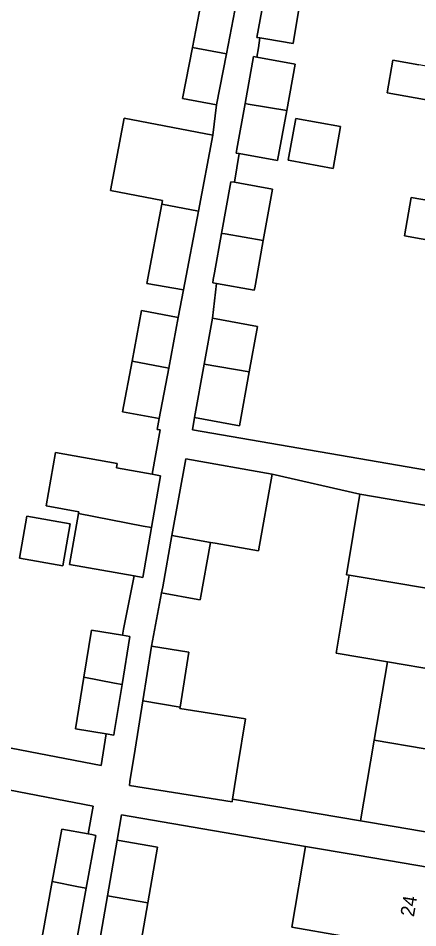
# Model space of a CAD drawing. Extents: x 159817 to 160765, y 380688 to 381638.
# Drawn here: x 160027.4 to 160056.2, y 380988 to 381053.6 of the extents above; entities that cross this region are included whole.
import ezdxf

# ---------------------------------------------------------------- set-up
doc = ezdxf.new("R2010")
doc.units = 0
for name, color, linetype in [('IMGEO_Erf', 7, 'Continuous'), ('IMGEO_Pand', 7, 'Continuous'), ('IMGEO_Pand_nummerreeks', 7, 'Continuous'), ('IMGEO_Voetpad_open', 7, 'Continuous')]:
    doc.layers.add(name, color=color, linetype=linetype)

msp = doc.modelspace()

# ---------------------------------------------------------------- linework, layer by layer
at = {"layer": 'IMGEO_Erf'}
for points in [[(160013.275, 381003.604), (160033.387, 380999.73), (160033.763, 381002.019), (160031.538, 381002.385), (160032.15, 381006.102), (160032.71, 381009.505), (160034.935, 381009.139), (160035.006, 381009.569), (160035.786, 381013.406), (160031.107, 381014.233), (160031.757, 381017.908), (160031.781, 381018.042), (160029.421, 381018.475), (160030.1, 381022.307), (160034.553, 381021.52), (160034.496, 381021.198), (160037.083, 381020.741), (160037.649, 381023.94), (160037.439, 381023.98), (160037.585, 381024.752), (160034.94, 381025.252), (160035.63, 381028.899), (160036.319, 381032.544), (160038.964, 381032.045), (160039.341, 381034.043), (160036.689, 381034.5), (160037.769, 381040.219), (160037.821, 381040.489), (160034.064, 381041.199), (160035.05, 381046.415), (160041.451, 381045.205), (160041.723, 381047.372), (160039.271, 381047.847), (160039.982, 381051.524), (160040.711, 381055.289)], [(160047.862, 381055.457), (160047.253, 381051.805), (160045.285, 381052.133), (160044.856, 381052.204), (160044.74, 381051.487), (160044.62, 381050.82), (160047.39, 381050.32), (160046.785, 381046.975), (160046.133, 381043.363), (160043.367, 381043.862), (160043.016, 381041.796), (160043.414, 381041.724), (160045.76, 381041.301), (160045.092, 381037.608), (160044.523, 381034.456), (160044.474, 381034.189), (160044.443, 381034.015), (160041.725, 381034.507), (160041.438, 381031.993), (160044.677, 381031.407), (160044.086, 381028.137), (160043.383, 381024.244), (160040.143, 381024.83), (160039.983, 381023.946), (160058.277, 381020.801)], [(160058.742, 381047.417), (160054.039, 381048.242), (160054.453, 381050.602), (160056.31, 381050.276)], [(160058.895, 381037.299), (160055.285, 381037.932), (160055.772, 381040.707), (160059.406, 381040.069)], [(160029.141, 380987.383), (160029.868, 380991.367), (160030.558, 380995.149), (160032.454, 380994.803), (160032.819, 380996.803), (160013.212, 381000.575), (160013.101, 381000), (160012.098, 380994.783), (160010.975, 380988.941), (160009.852, 380983.097)]]:
    msp.add_lwpolyline(points, dxfattribs=at)
for points in [[(160050.127, 381042.8), (160047.028, 381043.359), (160046.901, 381043.383), (160047.446, 381046.4), (160050.672, 381045.817)], [(160051.294, 381013.468), (160051.101, 381013.5), (160052.072, 381019.3), (160045.739, 381020.754), (160044.741, 381015.21), (160041.615, 381015.773), (160041.29, 381015.832), (160040.544, 381011.69), (160040.362, 381011.723), (160037.755, 381012.193), (160037.033, 381008.335), (160039.726, 381007.906), (160039.095, 381003.944), (160039.081, 381003.856), (160043.801, 381003.104), (160043.263, 380999.732), (160042.878, 380997.322), (160052.107, 380995.755), (160052.828, 381000), (160053.094, 381001.567), (160054.052, 381007.207), (160050.351, 381007.834)], [(160031.163, 381017.164), (160030.629, 381014.142), (160027.499, 381014.695), (160028.034, 381017.718)], [(160050.732, 380987.468), (160047.154, 380988.077), (160048.147, 380993.91), (160034.855, 380996.173), (160034.542, 380994.35), (160037.456, 380993.849), (160036.767, 380989.843), (160036.196, 380986.526), (160033.281, 380987.028), (160032.531, 380983.067), (160035.446, 380982.566), (160035.857, 380982.495), (160035.167, 380978.49), (160034.756, 380978.56), (160034.185, 380975.243), (160034.135, 380974.952), (160035.15, 380974.777), (160034.768, 380972.558), (160047.82, 380970.339), (160048.812, 380976.171), (160049.772, 380981.819)]]:
    msp.add_lwpolyline(points, close=True, dxfattribs=at)
at = {"layer": 'IMGEO_Pand'}
for points in [[(160045.465, 381055.857), (160045.3, 381055.884), (160044.642, 381052.24), (160044.856, 381052.204), (160045.285, 381052.133), (160047.253, 381051.805), (160047.862, 381055.457), (160046.041, 381055.761)], [(160039.982, 381051.524), (160042.435, 381051.052), (160043.163, 381054.815), (160040.711, 381055.289)], [(160039.982, 381051.524), (160039.271, 381047.847), (160041.723, 381047.372), (160042.435, 381051.052)], [(160044.62, 381050.82), (160044.393, 381050.861), (160043.782, 381047.478), (160044.009, 381047.44), (160046.785, 381046.975), (160047.39, 381050.32)], [(160071.243, 381047.656), (160056.31, 381050.276), (160054.453, 381050.602), (160054.039, 381048.242), (160058.742, 381047.417), (160058.334, 381045.088), (160059.585, 381044.869), (160062.462, 381044.365), (160070.425, 381042.968)], [(160046.785, 381046.975), (160044.009, 381047.44), (160043.782, 381047.478), (160043.187, 381044.186), (160043.136, 381043.904), (160043.367, 381043.862), (160046.133, 381043.363)], [(160040.413, 381039.71), (160041.451, 381045.205), (160035.05, 381046.415), (160034.064, 381041.199), (160037.821, 381040.489), (160037.769, 381040.219)], [(160046.901, 381043.383), (160047.028, 381043.359), (160050.127, 381042.8), (160050.672, 381045.817), (160047.446, 381046.4)], [(160043.016, 381041.796), (160043.012, 381041.797), (160042.764, 381041.842), (160042.089, 381038.111), (160042.339, 381038.069), (160045.092, 381037.608), (160045.76, 381041.301), (160043.414, 381041.724)], [(160040.413, 381039.71), (160037.769, 381040.219), (160036.689, 381034.5), (160039.341, 381034.043)], [(160069.607, 381038.28), (160059.406, 381040.069), (160055.772, 381040.707), (160055.285, 381037.932), (160058.895, 381037.299), (160058.534, 381035.371), (160068.785, 381033.573)], [(160045.092, 381037.608), (160042.339, 381038.069), (160042.089, 381038.111), (160041.577, 381035.276), (160041.49, 381034.793), (160041.447, 381034.557), (160041.725, 381034.507), (160044.443, 381034.015), (160044.474, 381034.189), (160044.523, 381034.456)], [(160035.63, 381028.899), (160038.273, 381028.39), (160038.964, 381032.045), (160036.319, 381032.544)], [(160040.839, 381028.681), (160044.086, 381028.137), (160044.677, 381031.407), (160041.438, 381031.993)], [(160035.63, 381028.899), (160034.94, 381025.252), (160037.585, 381024.752), (160038.273, 381028.39)], [(160040.839, 381028.681), (160040.143, 381024.83), (160043.383, 381024.244), (160044.086, 381028.137)], [(160037.083, 381020.741), (160034.496, 381021.198), (160034.553, 381021.52), (160030.1, 381022.307), (160029.421, 381018.475), (160031.781, 381018.042), (160031.757, 381017.908), (160036.423, 381017.01), (160037.028, 381016.894), (160037.69, 381020.634)], [(160045.739, 381020.754), (160039.499, 381021.858), (160038.504, 381016.333), (160041.29, 381015.832), (160041.615, 381015.773), (160044.741, 381015.21)], [(160063.36, 381017.41), (160058.429, 381018.236), (160055.995, 381018.643), (160052.072, 381019.3), (160051.101, 381013.5), (160051.294, 381013.468), (160055.01, 381012.846), (160062.374, 381011.597)], [(160037.028, 381016.894), (160036.423, 381017.01), (160031.757, 381017.908), (160031.107, 381014.233), (160035.786, 381013.406), (160036.393, 381013.299)], [(160027.499, 381014.695), (160030.629, 381014.142), (160031.163, 381017.164), (160028.034, 381017.718)], [(160041.29, 381015.832), (160038.504, 381016.333), (160037.838, 381012.635), (160037.755, 381012.193), (160040.362, 381011.723), (160040.544, 381011.69)], [(160062.374, 381011.597), (160055.01, 381012.846), (160051.294, 381013.468), (160050.351, 381007.834), (160054.052, 381007.207), (160061.418, 381005.959)], [(160034.935, 381009.139), (160032.71, 381009.505), (160032.15, 381006.102), (160034.365, 381005.676), (160034.906, 381005.572), (160035.478, 381009.05)], [(160039.726, 381007.906), (160037.033, 381008.335), (160036.72, 381006.368), (160036.406, 381004.4), (160039.095, 381003.944)], [(160053.094, 381001.567), (160060.461, 381000.318), (160061.418, 381005.959), (160054.052, 381007.207)], [(160034.906, 381005.572), (160034.365, 381005.676), (160032.15, 381006.102), (160031.538, 381002.385), (160033.763, 381002.019), (160034.306, 381001.93), (160034.337, 381002.113)], [(160043.801, 381003.104), (160039.081, 381003.856), (160039.095, 381003.944), (160036.406, 381004.4), (160035.85, 381000.914), (160035.478, 380998.579), (160035.433, 380998.297), (160042.845, 380997.115), (160042.878, 380997.322), (160043.263, 380999.732)], [(160053.094, 381001.567), (160052.828, 381000), (160052.107, 380995.755), (160054.546, 380995.341), (160059.475, 380994.503), (160060.407, 381000), (160060.461, 381000.318)], [(160032.454, 380994.803), (160030.558, 380995.149), (160029.868, 380991.367), (160031.761, 380991.003), (160032.166, 380990.925), (160032.32, 380990.896), (160033.014, 380994.701), (160032.718, 380994.755)], [(160033.851, 380990.339), (160036.767, 380989.843), (160037.456, 380993.849), (160034.542, 380994.35)], [(160058.079, 380986.218), (160059.071, 380992.052), (160054.142, 380992.89), (160051.724, 380993.301), (160048.147, 380993.91), (160047.154, 380988.077), (160050.732, 380987.468)], [(160032.32, 380990.896), (160032.166, 380990.925), (160031.761, 380991.003), (160029.868, 380991.367), (160029.141, 380987.383), (160031.032, 380987.038), (160031.597, 380986.935)], [(160033.566, 380988.684), (160033.281, 380987.028), (160036.196, 380986.526), (160036.767, 380989.843), (160033.851, 380990.339)]]:
    msp.add_lwpolyline(points, close=True, dxfattribs=at)
at = {"layer": 'IMGEO_Voetpad_open'}
for points in [[(160058.277, 381020.801), (160039.983, 381023.946), (160040.143, 381024.83), (160040.839, 381028.681), (160041.438, 381031.993), (160041.725, 381034.507), (160041.447, 381034.557), (160041.49, 381034.793), (160041.577, 381035.276), (160042.089, 381038.111), (160042.764, 381041.842), (160043.012, 381041.797), (160043.016, 381041.796), (160043.367, 381043.862), (160043.136, 381043.904), (160043.187, 381044.186), (160043.782, 381047.478), (160044.393, 381050.861), (160044.62, 381050.82), (160044.74, 381051.487), (160044.856, 381052.204), (160044.642, 381052.24), (160045.3, 381055.884)], [(160043.163, 381054.815), (160042.435, 381051.052), (160041.723, 381047.372), (160041.451, 381045.205), (160040.413, 381039.71), (160039.341, 381034.043), (160038.964, 381032.045), (160038.273, 381028.39), (160037.585, 381024.752), (160037.439, 381023.98), (160037.649, 381023.94), (160037.083, 381020.741), (160037.69, 381020.634), (160037.028, 381016.894), (160036.393, 381013.299), (160035.786, 381013.406), (160035.006, 381009.569), (160034.935, 381009.139), (160035.478, 381009.05), (160034.906, 381005.572), (160034.337, 381002.113), (160034.306, 381001.93), (160033.763, 381002.019), (160033.387, 380999.73), (160013.275, 381003.604)], [(160059.475, 380994.503), (160054.546, 380995.341), (160052.107, 380995.755), (160042.878, 380997.322), (160042.845, 380997.115), (160035.433, 380998.297), (160035.478, 380998.579), (160035.85, 381000.914), (160036.406, 381004.4), (160036.72, 381006.368), (160037.033, 381008.335), (160037.755, 381012.193), (160037.838, 381012.635), (160038.504, 381016.333), (160039.499, 381021.858), (160045.739, 381020.754), (160052.072, 381019.3), (160055.995, 381018.643), (160058.429, 381018.236)], [(160013.212, 381000.575), (160032.819, 380996.803), (160032.454, 380994.803), (160032.718, 380994.755), (160033.014, 380994.701), (160032.32, 380990.896), (160031.597, 380986.935)], [(160033.281, 380987.028), (160033.566, 380988.684), (160033.851, 380990.339), (160034.542, 380994.35), (160034.855, 380996.173), (160048.147, 380993.91), (160051.724, 380993.301), (160054.142, 380992.89), (160059.071, 380992.052)]]:
    msp.add_lwpolyline(points, dxfattribs=at)

# ---------------------------------------------------------------- texts
at = {"layer": 'IMGEO_Pand_nummerreeks'}
msp.add_text('24', height=1, rotation=80.35084, dxfattribs=at).set_placement((160055.96, 380988.789))

doc.saveas('drawing.dxf')
